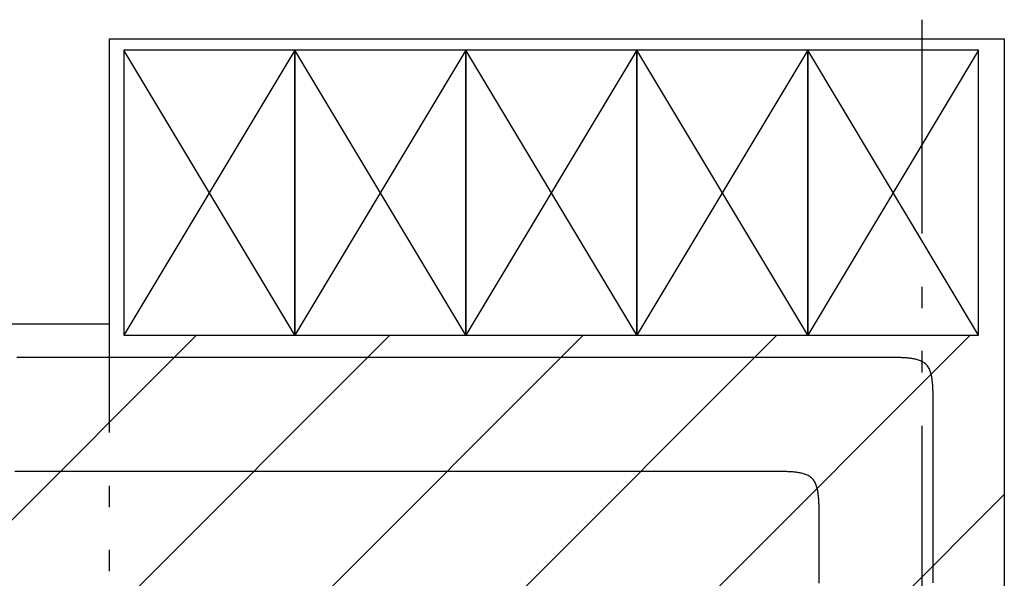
# Model space of a CAD drawing. Extents: x 997 to 109698, y 921 to 94021.
# Tile 297 of 656: x 10115 to 11843, y 38755 to 39735. Entities that reach past the tile are written whole.
import ezdxf

# ---------------------------------------------------------------- set-up
doc = ezdxf.new("R2010")
doc.units = 0
doc.header["$MEASUREMENT"] = 0
for name, color, linetype in [('12', 7, 'CONTINUOUS'), ('28', 7, 'CONTINUOUS'), ('39', 7, 'CONTINUOUS'), ('40', 7, 'CONTINUOUS')]:
    doc.layers.add(name, color=color, linetype=linetype)

msp = doc.modelspace()

# ---------------------------------------------------------------- linework, layer by layer
at = {"layer": '12', "color": 5}
for points in [[(11617.94386, 39142.318341), (11602.865014, 39142.318341), (11587.786168, 39142.318341), (11572.707322, 39142.318341), (11557.628476, 39142.318341), (11542.54963, 39142.318341), (11527.470783, 39142.318341), (11512.391937, 39142.318341), (11497.313091, 39142.318341), (11482.234245, 39142.318341), (11467.155399, 39142.318341), (11452.076553, 39142.318341), (11436.997706, 39142.318341), (11421.91886, 39142.318341), (11406.840014, 39142.318341), (11391.761168, 39142.318341), (11376.682322, 39142.318341), (11361.603476, 39142.318341), (11346.52463, 39142.318341), (11331.445784, 39142.318341), (11316.366937, 39142.318341), (11301.288091, 39142.318341), (11286.209245, 39142.318341), (11271.130399, 39142.318341), (11256.051553, 39142.318341), (11240.972707, 39142.318341), (11225.893861, 39142.318341), (11210.815014, 39142.318341), (11195.736168, 39142.318341), (11180.657322, 39142.318341), (11165.578476, 39142.318341), (11150.49963, 39142.318341), (11135.420783, 39142.318341), (11120.341937, 39142.318341), (11105.263091, 39142.318341), (11090.184245, 39142.318341), (11075.105399, 39142.318341), (11060.026553, 39142.318341), (11044.947707, 39142.318341), (11029.86886, 39142.318341), (11014.790014, 39142.318341), (10999.711168, 39142.318341), (10984.632322, 39142.318341), (10969.553476, 39142.318341), (10954.47463, 39142.318341), (10939.395784, 39142.318341), (10924.316937, 39142.318341), (10909.238091, 39142.318341), (10894.159245, 39142.318341), (10879.080399, 39142.318341), (10864.001553, 39142.318341), (10848.922706, 39142.318341), (10833.84386, 39142.318341), (10818.765014, 39142.318341), (10803.686168, 39142.318341), (10788.607322, 39142.318341), (10773.528476, 39142.318341), (10758.44963, 39142.318341), (10743.370783, 39142.318341), (10728.291937, 39142.318341), (10713.213091, 39142.318341), (10698.134245, 39142.318341), (10683.055399, 39142.318341), (10667.976553, 39142.318341), (10652.897706, 39142.318341), (10637.81886, 39142.318341), (10622.740014, 39142.318341), (10607.661168, 39142.318341), (10592.582322, 39142.318341), (10577.503476, 39142.318341), (10562.42463, 39142.318341), (10547.345784, 39142.318341), (10532.266937, 39142.318341), (10517.188091, 39142.318341), (10502.109245, 39142.318341), (10487.030399, 39142.318341), (10471.951553, 39142.318341), (10456.872707, 39142.318341), (10441.79386, 39142.318341), (10426.715014, 39142.318341), (10411.636168, 39142.318341), (10396.557322, 39142.318341), (10381.478476, 39142.318341), (10366.39963, 39142.318341), (10351.320783, 39142.318341), (10336.241937, 39142.318341), (10321.163091, 39142.318341), (10306.084245, 39142.318341), (10291.005399, 39142.318341), (10275.926553, 39142.318341), (10260.847707, 39142.318341), (10245.76886, 39142.318341), (10230.690014, 39142.318341), (10215.611168, 39142.318341), (10200.532322, 39142.318341), (10185.453476, 39142.318341), (10170.374629, 39142.318341), (10155.295784, 39142.318341), (10140.216937, 39142.318341), (10125.138091, 39142.318341), (10110.059245, 39142.318341)], [(11717.94386, 39042.318342), (11717.943921, 39044.04949), (11717.943975, 39045.780638), (11717.943833, 39047.511789), (11717.943304, 39049.24294), (11717.942197, 39050.974088), (11717.940321, 39052.705236), (11717.937486, 39054.436384), (11717.933502, 39056.167526), (11717.928177, 39057.898667), (11717.921321, 39059.629804), (11717.912744, 39061.360938), (11717.902255, 39063.092066), (11717.889663, 39064.823188), (11717.874778, 39066.554304), (11717.857393, 39068.285414), (11717.837103, 39070.016501), (11717.813363, 39071.747547), (11717.785623, 39073.478529), (11717.753335, 39075.209426), (11717.715948, 39076.940214), (11717.672916, 39078.670874), (11717.623688, 39080.401382), (11717.567716, 39082.131719), (11717.504451, 39083.861861), (11717.433344, 39085.591788), (11717.353846, 39087.321478), (11717.265297, 39089.050884), (11717.166373, 39090.77981), (11717.055507, 39092.508003), (11716.931131, 39094.235214), (11716.791678, 39095.961191), (11716.63558, 39097.685684), (11716.461269, 39099.408438), (11716.267178, 39101.129205), (11716.051739, 39102.847734), (11715.813351, 39104.563755), (11715.549249, 39106.27644), (11715.255219, 39107.984253), (11714.926951, 39109.685614), (11714.560138, 39111.378948), (11714.150474, 39113.062673), (11713.693649, 39114.735209), (11713.185357, 39116.394982), (11712.621085, 39118.039672), (11711.995234, 39119.663066), (11711.301845, 39121.25766), (11710.534961, 39122.815955), (11709.688624, 39124.330449), (11708.756877, 39125.793641), (11707.734736, 39127.198173), (11706.624583, 39128.537769), (11705.432177, 39129.806658), (11704.163288, 39130.999065), (11702.823691, 39132.109216), (11701.41916, 39133.131359), (11699.955969, 39134.063106), (11698.441475, 39134.909441), (11696.883179, 39135.676326), (11695.288584, 39136.369715), (11693.665191, 39136.995567), (11692.0205, 39137.559838), (11690.360728, 39138.06813), (11688.688191, 39138.524954), (11687.004466, 39138.934619), (11685.311134, 39139.301431), (11683.609772, 39139.6297), (11681.901959, 39139.92373), (11680.189275, 39140.187831), (11678.473253, 39140.426219), (11676.754725, 39140.64166), (11675.033957, 39140.83575), (11673.311202, 39141.010061), (11671.58671, 39141.166159), (11669.860733, 39141.305612), (11668.133522, 39141.429988), (11666.405329, 39141.540854), (11664.676403, 39141.639777), (11662.946997, 39141.728326), (11661.217308, 39141.807824), (11659.487381, 39141.878932), (11657.757238, 39141.942197), (11656.026901, 39141.998169), (11654.296392, 39142.047398), (11652.565732, 39142.09043), (11650.834944, 39142.127815), (11649.104048, 39142.160104), (11647.373066, 39142.187845), (11645.64202, 39142.211584), (11643.910933, 39142.231874), (11642.179824, 39142.249258), (11640.448707, 39142.264144), (11638.717585, 39142.276736), (11636.986457, 39142.287225), (11635.255324, 39142.295802), (11633.524187, 39142.302658), (11631.793046, 39142.307983), (11630.061902, 39142.311967), (11628.330756, 39142.314802), (11626.599608, 39142.316677), (11624.868458, 39142.317784), (11623.137308, 39142.318314), (11621.406158, 39142.318456), (11619.675008, 39142.318401), (11617.94386, 39142.318341)], [(11717.94386, 38746.706033), (11717.94386, 38760.142956), (11717.94386, 38773.579879), (11717.943861, 38787.016803), (11717.94386, 38800.453726), (11717.943861, 38813.890649), (11717.94386, 38827.327573), (11717.94386, 38840.764496), (11717.94386, 38854.201418), (11717.94386, 38867.638341), (11717.943861, 38881.075264), (11717.94386, 38894.512187), (11717.94386, 38907.94911), (11717.943861, 38921.386034), (11717.94386, 38934.822957), (11717.94386, 38948.259879), (11717.94386, 38961.696802), (11717.94386, 38975.133726), (11717.94386, 38988.570648), (11717.94386, 39002.007572), (11717.94386, 39015.444495), (11717.94386, 39028.881419), (11717.94386, 39042.318342)]]:
    msp.add_lwpolyline(points, dxfattribs=at)
at = {"layer": '12', "color": 6}
for points in [[(11417.94386, 38942.318341), (11402.865014, 38942.318341), (11387.786168, 38942.318341), (11372.707322, 38942.318341), (11357.628476, 38942.318341), (11342.54963, 38942.318341), (11327.470783, 38942.318341), (11312.391937, 38942.318341), (11297.313091, 38942.318341), (11282.234245, 38942.318341), (11267.155399, 38942.318341), (11252.076553, 38942.318341), (11236.997706, 38942.318341), (11221.91886, 38942.318341), (11206.840014, 38942.318341), (11191.761168, 38942.318341), (11176.682322, 38942.318341), (11161.603476, 38942.318341), (11146.52463, 38942.318341), (11131.445783, 38942.318341), (11116.366937, 38942.318341), (11101.288091, 38942.318341), (11086.209245, 38942.318341), (11071.130399, 38942.318341), (11056.051553, 38942.318341), (11040.972707, 38942.318341), (11025.89386, 38942.318341), (11010.815014, 38942.318341), (10995.736168, 38942.318341), (10980.657322, 38942.318341), (10965.578476, 38942.318341), (10950.49963, 38942.318341), (10935.420783, 38942.318341), (10920.341937, 38942.318341), (10905.263091, 38942.318341), (10890.184245, 38942.318341), (10875.105399, 38942.318341), (10860.026553, 38942.318341), (10844.947707, 38942.318341), (10829.86886, 38942.318341), (10814.790014, 38942.318341), (10799.711168, 38942.318341), (10784.632322, 38942.318341), (10769.553476, 38942.318341), (10754.474629, 38942.318341), (10739.395783, 38942.318341), (10724.316937, 38942.318341), (10709.238091, 38942.318341), (10694.159245, 38942.318341), (10679.080399, 38942.318341), (10664.001553, 38942.318341), (10648.922706, 38942.318341), (10633.84386, 38942.318341), (10618.765014, 38942.318341), (10603.686168, 38942.318341), (10588.607322, 38942.318341), (10573.528476, 38942.318341), (10558.449629, 38942.318341), (10543.370783, 38942.318341), (10528.291937, 38942.318341), (10513.213091, 38942.318341), (10498.134245, 38942.318341), (10483.055399, 38942.318341), (10467.976553, 38942.318341), (10452.897706, 38942.318341), (10437.81886, 38942.318341), (10422.740014, 38942.318341), (10407.661168, 38942.318341), (10392.582322, 38942.318341), (10377.503476, 38942.318341), (10362.42463, 38942.318341), (10347.345783, 38942.318341), (10332.266937, 38942.318341), (10317.188091, 38942.318341), (10302.109245, 38942.318341), (10287.030399, 38942.318341), (10271.951553, 38942.318341), (10256.872707, 38942.318341), (10241.79386, 38942.318341), (10226.715014, 38942.318341), (10211.636168, 38942.318341), (10196.557322, 38942.318341), (10181.478476, 38942.318341), (10166.39963, 38942.318341), (10151.320784, 38942.318341), (10136.241937, 38942.318341), (10121.163091, 38942.318341), (10106.084245, 38942.318341)], [(11517.94386, 38842.318341), (11517.943921, 38844.049489), (11517.943975, 38845.780639), (11517.943833, 38847.51179), (11517.943304, 38849.242939), (11517.942197, 38850.974089), (11517.940321, 38852.705237), (11517.937486, 38854.436383), (11517.933502, 38856.167526), (11517.928177, 38857.898667), (11517.921322, 38859.629805), (11517.912744, 38861.360937), (11517.902255, 38863.092066), (11517.889663, 38864.823188), (11517.874778, 38866.554304), (11517.857393, 38868.285413), (11517.837104, 38870.016502), (11517.813363, 38871.747548), (11517.785623, 38873.478528), (11517.753335, 38875.209425), (11517.715949, 38876.940213), (11517.672916, 38878.670873), (11517.623688, 38880.401382), (11517.567716, 38882.13172), (11517.504451, 38883.861861), (11517.433344, 38885.591788), (11517.353846, 38887.321478), (11517.265297, 38889.050884), (11517.166373, 38890.77981), (11517.055507, 38892.508003), (11516.931131, 38894.235214), (11516.791678, 38895.961192), (11516.63558, 38897.685684), (11516.461269, 38899.408438), (11516.267178, 38901.129205), (11516.051739, 38902.847735), (11515.813351, 38904.563756), (11515.549249, 38906.27644), (11515.255218, 38907.984253), (11514.926951, 38909.685615), (11514.560138, 38911.378948), (11514.150473, 38913.062671), (11513.693649, 38914.735209), (11513.185357, 38916.394982), (11512.621085, 38918.039671), (11511.995233, 38919.663065), (11511.301845, 38921.25766), (11510.534961, 38922.815955), (11509.688624, 38924.330449), (11508.756877, 38925.793641), (11507.734735, 38927.198173), (11506.624583, 38928.537769), (11505.432176, 38929.806659), (11504.163288, 38930.999064), (11502.823691, 38932.109216), (11501.41916, 38933.131358), (11499.955969, 38934.063105), (11498.441475, 38934.909442), (11496.883179, 38935.676325), (11495.288584, 38936.369715), (11493.665191, 38936.995566), (11492.0205, 38937.559838), (11490.360728, 38938.068131), (11488.688191, 38938.524954), (11487.004466, 38938.93462), (11485.311134, 38939.301431), (11483.609772, 38939.6297), (11481.901959, 38939.92373), (11480.189275, 38940.187831), (11478.473253, 38940.426219), (11476.754724, 38940.64166), (11475.033957, 38940.83575), (11473.311202, 38941.010061), (11471.58671, 38941.166159), (11469.860733, 38941.305612), (11468.133522, 38941.429988), (11466.405328, 38941.540853), (11464.676403, 38941.639778), (11462.946997, 38941.728326), (11461.217308, 38941.807824), (11459.487381, 38941.878933), (11457.757238, 38941.942198), (11456.026901, 38941.99817), (11454.296392, 38942.047396), (11452.565732, 38942.090429), (11450.834944, 38942.127815), (11449.104048, 38942.160104), (11447.373066, 38942.187845), (11445.64202, 38942.211584), (11443.910932, 38942.231874), (11442.179824, 38942.249259), (11440.448707, 38942.264145), (11438.717585, 38942.276736), (11436.986457, 38942.287226), (11435.255324, 38942.295803), (11433.524187, 38942.302658), (11431.793046, 38942.307984), (11430.061902, 38942.311967), (11428.330755, 38942.314802), (11426.599608, 38942.316677), (11424.868458, 38942.317785), (11423.137308, 38942.318314), (11421.406158, 38942.318456), (11419.675009, 38942.318402), (11417.94386, 38942.318341)], [(11517.94386, 38746.361418), (11517.943861, 38758.356033), (11517.94386, 38770.350649), (11517.94386, 38782.345264), (11517.94386, 38794.33988), (11517.943861, 38806.334496), (11517.94386, 38818.329111), (11517.943861, 38830.323726), (11517.94386, 38842.318341)]]:
    msp.add_lwpolyline(points, dxfattribs=at)
at = {"layer": '28', "color": 2}
for p, q in [((6772.636205, 35528.55493), (10425.034513, 39180.953237)), ((6954.445768, 35370.953237), (10764.445768, 39180.953237)), ((7293.857023, 35370.953237), (11103.857023, 39180.953237)), ((10032.791585, 37770.476545), (11443.268278, 39180.953237)), ((10322.20284, 37720.476544), (11782.679533, 39180.953237)), ((10661.614095, 37720.476544), (11842.636205, 38901.498655))]:
    msp.add_line(p, q, dxfattribs=at)
at = {"layer": '39', "color": 141, "linetype": 'Continuous'}
for p, q in [((10597.632693, 39680.953237), (10297.632693, 39180.953237)), ((10597.632693, 39180.953237), (10297.632693, 39680.953237)), ((10297.632693, 39680.953237), (10297.632693, 39180.953237)), ((10597.632693, 39680.953237), (10297.632693, 39680.953237)), ((10897.632693, 39680.953237), (10597.632693, 39180.953237)), ((10897.632693, 39180.953237), (10597.632693, 39680.953237)), ((10597.632693, 39680.953237), (10597.632693, 39180.953237)), ((10897.632693, 39680.953237), (10597.632693, 39680.953237)), ((10597.632693, 39180.953237), (10597.632693, 39680.953237)), ((10897.632693, 39180.953237), (10897.632693, 39680.953237)), ((11197.632693, 39680.953237), (10897.632693, 39180.953237)), ((11197.632693, 39180.953237), (10897.632693, 39680.953237)), ((10897.632693, 39680.953237), (10897.632693, 39180.953237)), ((11197.632693, 39680.953237), (10897.632693, 39680.953237)), ((11197.632693, 39180.953237), (11197.632693, 39680.953237)), ((11497.632693, 39680.953237), (11197.632693, 39180.953237)), ((11497.632693, 39180.953237), (11197.632693, 39680.953237)), ((11197.632693, 39680.953237), (11197.632693, 39180.953237)), ((11497.632693, 39680.953237), (11197.632693, 39680.953237)), ((11497.632693, 39180.953237), (11497.632693, 39680.953237)), ((11797.632693, 39680.953237), (11497.632693, 39180.953237)), ((11797.632693, 39180.953237), (11497.632693, 39680.953237)), ((11497.632693, 39680.953237), (11497.632693, 39180.953237)), ((11797.632693, 39680.953237), (11497.632693, 39680.953237)), ((11797.632693, 39180.953237), (11797.632693, 39680.953237)), ((10297.632693, 39180.953237), (10597.632693, 39180.953237)), ((10597.632693, 39180.953237), (10897.632693, 39180.953237)), ((10897.632693, 39180.953237), (11197.632693, 39180.953237)), ((11197.632693, 39180.953237), (11497.632693, 39180.953237)), ((11497.632693, 39180.953237), (11797.632693, 39180.953237))]:
    msp.add_line(p, q, dxfattribs=at)
at = {"layer": '40', "color": 8, "linetype": 'Continuous'}
for p, q in [((11697.636205, 39734.704238), (11697.636205, 39359.704238)), ((10272.636205, 39200.953237), (10272.636205, 39700.953237)), ((10272.636205, 39700.953237), (11842.636205, 39700.953237)), ((11842.636205, 39700.953237), (11842.636205, 37200.953237)), ((11697.636205, 39265.954238), (11697.636205, 39228.454238)), ((10022.636205, 39200.953237), (10272.636205, 39200.953237)), ((10272.636205, 39010.714891), (10272.636205, 39200.953237)), ((11697.636205, 39153.454238), (11697.636205, 39115.954238)), ((11697.636205, 39022.204238), (11697.636205, 38647.204238)), ((10272.636205, 38879.464891), (10272.636205, 38916.964891)), ((10272.636205, 38766.964891), (10272.636205, 38804.464891))]:
    msp.add_line(p, q, dxfattribs=at)

doc.saveas('drawing.dxf')
